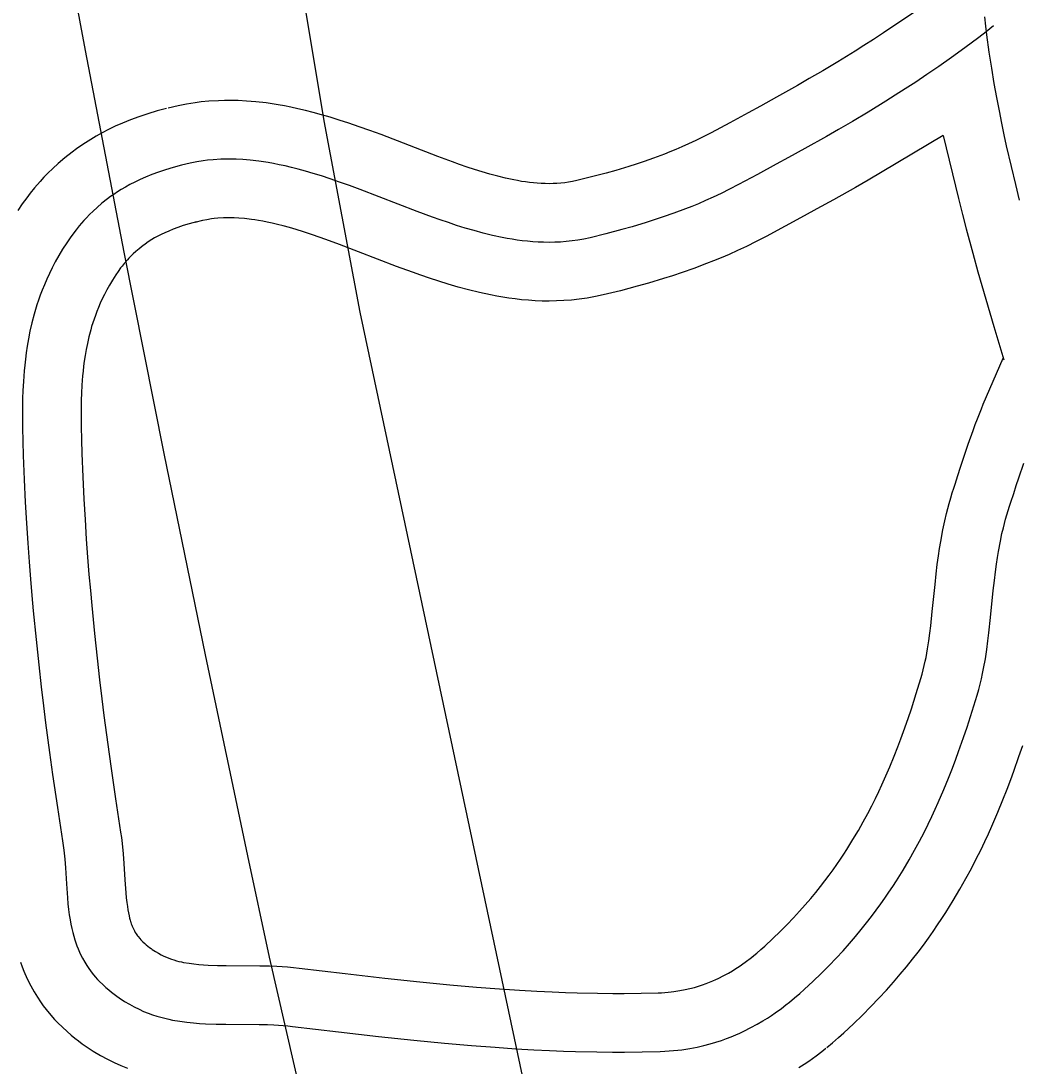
# Model space of a CAD drawing. Extents: x 3313442 to 3351311, y 721974 to 747360.
# Drawn here: x 3324928 to 3325183.3, y 728710.1 to 728977.3 of the extents above; entities that cross this region are included whole.
import ezdxf

# ---------------------------------------------------------------- set-up
doc = ezdxf.new("R2010")
doc.units = 0
doc.layers.add('V-ROAD-CNTR', color=7, linetype='Continuous')
doc.layers.add('V-TOPO-MINR', color=7, linetype='Continuous')

msp = doc.modelspace()

# ---------------------------------------------------------------- linework, layer by layer
at = {"layer": 'V-ROAD-CNTR'}
for points in [[(3325158.47, 728980.73), (3325148.63, 728974.17), (3325146.05, 728972.49), (3325143.62, 728970.93), (3325141.34, 728969.5), (3325136.94, 728966.81), (3325133.07, 728964.5), (3325129.65, 728962.5), (3325126.63, 728960.77), (3325121.23, 728957.73), (3325117.13, 728955.47), (3325114.03, 728953.78), (3325109.3, 728951.22), (3325104.57, 728948.69), (3325102.49, 728947.6), (3325100.59, 728946.66), (3325098.79, 728945.82), (3325097.09, 728945.06), (3325095.49, 728944.38), (3325093.97, 728943.75), (3325092.59, 728943.21), (3325089.84, 728942.18), (3325087.45, 728941.34), (3325085.34, 728940.64), (3325083.52, 728940.06), (3325080.18, 728939.06), (3325077.73, 728938.37), (3325073.92, 728937.37), (3325070.18, 728936.45), (3325069.08, 728936.21), (3325068.08, 728936.03), (3325067.09, 728935.88), (3325066.09, 728935.78), (3325065.1, 728935.7), (3325064.1, 728935.66), (3325063.09, 728935.64), (3325062.09, 728935.66), (3325061.09, 728935.7), (3325060.08, 728935.76), (3325059.08, 728935.85), (3325058.07, 728935.96), (3325057.05, 728936.1), (3325056.05, 728936.25), (3325055.04, 728936.43), (3325054.08, 728936.61), (3325051.99, 728937.05), (3325049.97, 728937.55), (3325047.97, 728938.09), (3325046, 728938.67), (3325044.04, 728939.28), (3325042.12, 728939.91), (3325040.22, 728940.56), (3325038.38, 728941.22), (3325034.68, 728942.59), (3325020.11, 728948.18), (3325017.22, 728949.25), (3325014.49, 728950.22), (3325011.89, 728951.12), (3325009.43, 728951.92), (3325007.08, 728952.65), (3325004.86, 728953.29), (3325002.76, 728953.87), (3325000.76, 728954.38), (3324998.87, 728954.82), (3324997.08, 728955.21), (3324995.39, 728955.54), (3324993.78, 728955.83), (3324992.26, 728956.07), (3324990.76, 728956.28), (3324988.12, 728956.58), (3324985.71, 728956.78), (3324983.58, 728956.88), (3324981.7, 728956.92), (3324980.05, 728956.91), (3324978.51, 728956.87), (3324976.04, 728956.72), (3324974.09, 728956.53), (3324972.55, 728956.34), (3324970.4, 728956), (3324968.21, 728955.58), (3324965.68, 728954.99)], [(3325174.47, 728978.26), (3325174.73, 728975.93), (3325175.01, 728973.66), (3325175.61, 728969.27), (3325176.23, 728965.15), (3325176.87, 728961.29), (3325177.52, 728957.67), (3325178.17, 728954.28), (3325178.81, 728951.1), (3325179.43, 728948.11), (3325180.04, 728945.32), (3325181.25, 728940.07), (3325182.36, 728935.48), (3325183.36, 728931.47)], [(3325176.76, 728975.97), (3325174.86, 728974.48), (3325173.01, 728973.05), (3325169.41, 728970.35), (3325166, 728967.88), (3325162.79, 728965.63), (3325159.75, 728963.55), (3325156.89, 728961.64), (3325154.19, 728959.88), (3325151.64, 728958.26), (3325149.24, 728956.75), (3325144.7, 728953.97), (3325140.7, 728951.58), (3325137.16, 728949.52), (3325134.04, 728947.73), (3325128.53, 728944.63), (3325124.35, 728942.32), (3325121.19, 728940.6), (3325116.41, 728938.01), (3325111.58, 728935.42), (3325109.26, 728934.22), (3325107.08, 728933.14), (3325105.03, 728932.18), (3325103.1, 728931.32), (3325101.29, 728930.54), (3325099.58, 728929.84), (3325097.98, 728929.21), (3325094.96, 728928.08), (3325092.31, 728927.14), (3325089.98, 728926.37), (3325087.94, 728925.72), (3325084.36, 728924.65), (3325081.67, 728923.9), (3325077.62, 728922.83), (3325073.57, 728921.83), (3325072.01, 728921.49), (3325070.47, 728921.22), (3325068.96, 728921), (3325067.46, 728920.84), (3325065.99, 728920.73), (3325064.54, 728920.66), (3325063.11, 728920.64), (3325061.7, 728920.66), (3325060.31, 728920.72), (3325058.93, 728920.8), (3325057.58, 728920.92), (3325056.25, 728921.07), (3325054.94, 728921.25), (3325053.65, 728921.44), (3325052.37, 728921.66), (3325051.12, 728921.9), (3325048.64, 728922.43), (3325046.24, 728923.02), (3325043.91, 728923.65), (3325041.65, 728924.31), (3325039.45, 728925), (3325037.33, 728925.7), (3325035.27, 728926.41), (3325033.27, 728927.12), (3325029.39, 728928.55), (3325014.82, 728934.14), (3325012.09, 728935.15), (3325009.53, 728936.07), (3325007.13, 728936.89), (3325004.87, 728937.63), (3325002.76, 728938.28), (3325000.79, 728938.86), (3324998.94, 728939.36), (3324997.2, 728939.8), (3324995.57, 728940.19), (3324994.05, 728940.51), (3324992.62, 728940.8), (3324991.29, 728941.03), (3324990.03, 728941.23), (3324988.86, 728941.4), (3324986.66, 728941.65), (3324984.73, 728941.81), (3324983.05, 728941.89), (3324981.58, 728941.92), (3324980.3, 728941.91), (3324979.18, 728941.88), (3324977.22, 728941.76), (3324975.74, 728941.62), (3324974.64, 728941.48), (3324972.99, 728941.23), (3324971.34, 728940.9), (3324969.06, 728940.38)], [(3324965.22, 728954.88), (3324962.87, 728954.25), (3324960.44, 728953.52), (3324958.16, 728952.76), (3324956.02, 728951.96), (3324954.02, 728951.14), (3324952.15, 728950.31), (3324950.41, 728949.47), (3324948.78, 728948.63), (3324947.27, 728947.78), (3324945.87, 728946.95), (3324944.55, 728946.13), (3324943.34, 728945.32), (3324942.21, 728944.53), (3324941.09, 728943.71), (3324939.23, 728942.25), (3324937.57, 728940.83), (3324936.15, 728939.53), (3324934.93, 728938.35), (3324933.89, 728937.28), (3324932.93, 728936.25), (3324931.47, 728934.56), (3324930.35, 728933.19), (3324929.49, 728932.07), (3324928.33, 728930.47), (3324927.19, 728928.8)], [(3325163.91, 728947.96), (3325148.32, 728938.66), (3325144.67, 728936.54), (3325141.45, 728934.69), (3325135.84, 728931.53), (3325131.58, 728929.18), (3325128.36, 728927.42), (3325123.52, 728924.8), (3325118.58, 728922.15), (3325116.04, 728920.83), (3325113.58, 728919.62), (3325111.28, 728918.54), (3325109.12, 728917.58), (3325107.09, 728916.71), (3325105.19, 728915.93), (3325103.36, 728915.21), (3325100.08, 728913.98), (3325097.16, 728912.95), (3325094.62, 728912.11), (3325092.36, 728911.39), (3325088.54, 728910.24), (3325085.61, 728909.42), (3325081.32, 728908.29), (3325076.96, 728907.22), (3325074.94, 728906.78), (3325072.86, 728906.41), (3325070.83, 728906.11), (3325068.84, 728905.9), (3325066.89, 728905.75), (3325064.98, 728905.67), (3325063.12, 728905.64), (3325061.3, 728905.66), (3325059.52, 728905.74), (3325057.79, 728905.85), (3325056.08, 728906), (3325054.43, 728906.18), (3325052.82, 728906.4), (3325051.25, 728906.64), (3325049.7, 728906.9), (3325048.15, 728907.2), (3325045.29, 728907.81), (3325042.5, 728908.49), (3325039.84, 728909.21), (3325037.3, 728909.95), (3325034.87, 728910.71), (3325032.54, 728911.48), (3325030.31, 728912.25), (3325028.15, 728913.02), (3325024.11, 728914.51), (3325009.53, 728920.1), (3325006.96, 728921.05), (3325004.57, 728921.91), (3325002.36, 728922.67), (3325000.32, 728923.33), (3324998.44, 728923.92), (3324996.71, 728924.42), (3324995.11, 728924.86), (3324993.64, 728925.23), (3324992.28, 728925.55), (3324991.02, 728925.82), (3324989.86, 728926.05), (3324988.8, 728926.24), (3324987.81, 728926.4), (3324986.95, 728926.52), (3324985.19, 728926.72), (3324983.76, 728926.84), (3324982.53, 728926.9), (3324981.47, 728926.92), (3324980.56, 728926.92), (3324979.85, 728926.9), (3324978.39, 728926.81), (3324977.4, 728926.71), (3324976.73, 728926.63), (3324975.59, 728926.45), (3324974.47, 728926.23), (3324972.45, 728925.76)], [(3325163.91, 728947.96), (3325167.79, 728931.89), (3325168.83, 728927.75), (3325169.77, 728924.12), (3325171.46, 728917.85), (3325172.77, 728913.13), (3325174.78, 728906.11), (3325176.85, 728899.11), (3325179.4, 728890.66)], [(3324969.06, 728940.38), (3324966.95, 728939.81), (3324964.98, 728939.22), (3324963.16, 728938.61), (3324961.48, 728937.99), (3324959.91, 728937.35), (3324958.47, 728936.7), (3324957.13, 728936.06), (3324955.89, 728935.41), (3324954.74, 728934.78), (3324953.68, 728934.15), (3324952.7, 728933.53), (3324951.79, 728932.92), (3324950.95, 728932.34), (3324950.17, 728931.76), (3324948.73, 728930.63), (3324947.5, 728929.59), (3324946.45, 728928.62), (3324945.54, 728927.74), (3324944.77, 728926.95), (3324944.1, 728926.23), (3324942.95, 728924.91), (3324942.12, 728923.88), (3324941.51, 728923.09), (3324940.61, 728921.85), (3324939.73, 728920.56), (3324938.67, 728918.88), (3324937.69, 728917.25), (3324936.81, 728915.66), (3324936.01, 728914.13), (3324935.28, 728912.65), (3324934.61, 728911.21), (3324934.01, 728909.81), (3324933.47, 728908.46), (3324932.97, 728907.15), (3324932.52, 728905.88), (3324932.11, 728904.65), (3324931.74, 728903.46), (3324931.4, 728902.3), (3324930.81, 728900.06), (3324930.33, 728897.96), (3324929.93, 728895.99), (3324929.61, 728894.14), (3324929.35, 728892.4), (3324929.14, 728890.77), (3324928.97, 728889.24), (3324928.83, 728887.81), (3324928.63, 728885.12), (3324928.51, 728882.76), (3324928.44, 728880.7), (3324928.4, 728878.89), (3324928.39, 728875.72), (3324928.41, 728873.34), (3324928.49, 728869.76), (3324928.61, 728866.17), (3324928.85, 728860.02), (3324929.13, 728854.25), (3324929.44, 728848.85), (3324929.78, 728843.78), (3324930.12, 728839.02), (3324930.47, 728834.56), (3324930.82, 728830.38), (3324931.18, 728826.46), (3324931.89, 728819.12), (3324932.58, 728812.69), (3324933.22, 728807.06), (3324933.81, 728802.14), (3324934.34, 728797.83), (3324935.34, 728790.29), (3324936.12, 728784.64), (3324937.35, 728776.17), (3324938.65, 728767.69), (3324938.83, 728766.47), (3324938.98, 728765.29), (3324939.21, 728762.98), (3324939.38, 728760.8), (3324939.64, 728756.7), (3324939.9, 728753.13), (3324940.04, 728751.57), (3324940.2, 728750.12), (3324940.38, 728748.77), (3324940.58, 728747.51), (3324940.79, 728746.33), (3324941.02, 728745.24), (3324941.27, 728744.22), (3324941.52, 728743.27), (3324941.79, 728742.39)], [(3324972.91, 728925.88), (3324971.03, 728925.38), (3324969.53, 728924.93), (3324968.17, 728924.47), (3324966.93, 728924.01), (3324965.8, 728923.55), (3324964.78, 728923.09), (3324963.84, 728922.64), (3324962.99, 728922.2), (3324962.21, 728921.77), (3324961.49, 728921.34), (3324960.84, 728920.93), (3324960.24, 728920.53), (3324959.68, 728920.14), (3324959.24, 728919.81), (3324958.22, 728919.02), (3324957.43, 728918.34), (3324956.74, 728917.72), (3324956.15, 728917.14), (3324955.64, 728916.62), (3324955.26, 728916.2), (3324954.44, 728915.26), (3324953.89, 728914.58), (3324953.52, 728914.1), (3324952.88, 728913.23), (3324952.28, 728912.33), (3324951.44, 728911.02), (3324950.69, 728909.75), (3324950, 728908.52), (3324949.39, 728907.35), (3324948.82, 728906.2), (3324948.31, 728905.1), (3324947.85, 728904.03), (3324947.43, 728902.99), (3324947.05, 728901.98), (3324946.71, 728901.01), (3324946.39, 728900.06), (3324946.1, 728899.13), (3324945.86, 728898.29), (3324945.38, 728896.47), (3324945, 728894.81), (3324944.68, 728893.23), (3324944.42, 728891.74), (3324944.21, 728890.32), (3324944.03, 728888.97), (3324943.89, 728887.7), (3324943.78, 728886.54), (3324943.6, 728884.17), (3324943.5, 728882.12), (3324943.43, 728880.29), (3324943.4, 728878.71), (3324943.39, 728875.76), (3324943.41, 728873.58), (3324943.49, 728870.16), (3324943.6, 728866.7), (3324943.84, 728860.68), (3324944.11, 728855.05), (3324944.42, 728849.77), (3324944.74, 728844.81), (3324945.08, 728840.15), (3324945.42, 728835.79), (3324945.77, 728831.69), (3324946.11, 728827.87), (3324946.82, 728820.64), (3324947.49, 728814.33), (3324948.12, 728808.8), (3324948.69, 728803.96), (3324949.22, 728799.74), (3324950.2, 728792.3), (3324950.97, 728786.75), (3324952.19, 728778.39), (3324953.49, 728769.92), (3324953.7, 728768.49), (3324953.89, 728766.96), (3324954.15, 728764.31), (3324954.35, 728761.86), (3324954.61, 728757.71), (3324954.85, 728754.34), (3324954.97, 728753.08), (3324955.09, 728751.93), (3324955.23, 728750.91), (3324955.37, 728750.01), (3324955.51, 728749.23), (3324955.66, 728748.54), (3324955.8, 728747.93), (3324955.95, 728747.39), (3324956.15, 728746.7)], [(3325115.03, 728737.99), (3325116.21, 728738.97), (3325117.29, 728739.9), (3325118.27, 728740.78), (3325120.32, 728742.67), (3325122.2, 728744.49), (3325123.97, 728746.26), (3325125.62, 728747.98), (3325127.17, 728749.66), (3325128.63, 728751.3), (3325130, 728752.89), (3325131.28, 728754.44), (3325132.49, 728755.96), (3325133.63, 728757.43), (3325134.71, 728758.87), (3325135.73, 728760.27), (3325136.69, 728761.63), (3325137.6, 728762.96), (3325138.47, 728764.25), (3325139.26, 728765.48), (3325140.82, 728767.98), (3325142.2, 728770.32), (3325143.46, 728772.54), (3325144.59, 728774.64), (3325145.62, 728776.62), (3325146.56, 728778.51), (3325147.41, 728780.29), (3325148.2, 728781.98), (3325148.9, 728783.54), (3325150.23, 728786.61), (3325151.33, 728789.29), (3325152.26, 728791.68), (3325153.06, 728793.78), (3325153.73, 728795.62), (3325154.91, 728798.96), (3325155.75, 728801.45), (3325156.99, 728805.3), (3325158.17, 728809.15), (3325158.51, 728810.31), (3325158.8, 728811.41), (3325159.06, 728812.5), (3325159.3, 728813.56), (3325159.5, 728814.56), (3325159.89, 728816.73), (3325160.21, 728818.76), (3325160.48, 728820.72), (3325160.71, 728822.59), (3325161.11, 728826.33), (3325161.8, 728833.18), (3325162.09, 728835.89), (3325162.38, 728838.32), (3325162.67, 728840.49), (3325162.96, 728842.43), (3325163.25, 728844.19), (3325163.8, 728847.18), (3325164.3, 728849.51), (3325164.73, 728851.34), (3325165.42, 728853.92), (3325165.83, 728855.34), (3325166.23, 728856.63), (3325166.6, 728857.78), (3325166.95, 728858.87), (3325167.65, 728861.04), (3325168.33, 728863.15), (3325169, 728865.2), (3325170.31, 728869.1), (3325171.52, 728872.54), (3325172.09, 728874.1), (3325172.63, 728875.52), (3325173.15, 728876.86), (3325173.66, 728878.1), (3325174.14, 728879.27), (3325179.22, 728891.07)], [(3325124.57, 728726.42), (3325125.89, 728727.5), (3325127.2, 728728.64), (3325128.37, 728729.69), (3325130.62, 728731.77), (3325132.72, 728733.79), (3325134.7, 728735.77), (3325136.55, 728737.7), (3325138.29, 728739.59), (3325139.92, 728741.43), (3325141.46, 728743.22), (3325142.91, 728744.97), (3325144.28, 728746.67), (3325145.56, 728748.33), (3325146.78, 728749.95), (3325147.92, 728751.53), (3325149.01, 728753.06), (3325150.03, 728754.56), (3325151, 728756.01), (3325151.92, 728757.43), (3325153.64, 728760.2), (3325155.19, 728762.81), (3325156.59, 728765.29), (3325157.85, 728767.62), (3325158.99, 728769.83), (3325160.03, 728771.92), (3325160.98, 728773.88), (3325161.84, 728775.74), (3325162.63, 728777.48), (3325164.05, 728780.79), (3325165.25, 728783.71), (3325166.26, 728786.28), (3325167.12, 728788.55), (3325167.85, 728790.55), (3325169.09, 728794.08), (3325169.99, 728796.75), (3325171.3, 728800.79), (3325172.55, 728804.88), (3325172.97, 728806.33), (3325173.34, 728807.74), (3325173.67, 728809.11), (3325173.97, 728810.44), (3325174.23, 728811.73), (3325174.68, 728814.23), (3325175.05, 728816.59), (3325175.35, 728818.8), (3325175.61, 728820.88), (3325176.03, 728824.78), (3325176.71, 728831.62), (3325176.99, 728834.19), (3325177.26, 728836.44), (3325177.53, 728838.4), (3325177.78, 728840.12), (3325178.03, 728841.62), (3325178.51, 728844.25), (3325178.93, 728846.21), (3325179.28, 728847.69), (3325179.87, 728849.89), (3325180.19, 728851), (3325180.53, 728852.1), (3325180.89, 728853.2), (3325181.23, 728854.28), (3325181.93, 728856.44), (3325182.6, 728858.52), (3325183.24, 728860.49), (3325184.49, 728864.22)], [(3325134.11, 728714.84), (3325135.57, 728716.04), (3325137.12, 728717.39), (3325138.47, 728718.6), (3325140.92, 728720.86), (3325143.24, 728723.1), (3325145.42, 728725.29), (3325147.47, 728727.43), (3325149.4, 728729.52), (3325151.22, 728731.56), (3325152.93, 728733.55), (3325154.54, 728735.49), (3325156.06, 728737.39), (3325157.49, 728739.24), (3325158.84, 728741.04), (3325160.12, 728742.79), (3325161.32, 728744.5), (3325162.46, 728746.16), (3325163.54, 728747.78), (3325164.58, 728749.39), (3325166.47, 728752.41), (3325168.18, 728755.31), (3325169.72, 728758.04), (3325171.11, 728760.61), (3325172.37, 728763.04), (3325173.5, 728765.32), (3325174.54, 728767.47), (3325175.48, 728769.49), (3325176.35, 728771.43), (3325177.88, 728774.97), (3325179.17, 728778.12), (3325180.26, 728780.89), (3325181.18, 728783.32), (3325181.97, 728785.48), (3325183.27, 728789.19), (3325184.23, 728792.05)], [(3324956.03, 728747.11), (3324956.23, 728746.49), (3324956.37, 728746.11), (3324956.46, 728745.87), (3324956.77, 728745.17), (3324957.02, 728744.67), (3324957.25, 728744.27), (3324957.46, 728743.92), (3324957.66, 728743.62), (3324957.86, 728743.35), (3324957.98, 728743.19), (3324958.39, 728742.7), (3324958.66, 728742.39), (3324958.82, 728742.22), (3324959.23, 728741.82), (3324959.68, 728741.41), (3324960.07, 728741.08), (3324960.49, 728740.73), (3324960.9, 728740.42), (3324961.29, 728740.12), (3324961.61, 728739.9), (3324962.44, 728739.36), (3324963.16, 728738.93), (3324963.86, 728738.55), (3324964.54, 728738.22), (3324965.21, 728737.92), (3324965.86, 728737.66), (3324966.51, 728737.43), (3324967.15, 728737.22), (3324967.79, 728737.04), (3324968.43, 728736.87), (3324969.06, 728736.73), (3324969.62, 728736.61), (3324971, 728736.37), (3324972.26, 728736.2), (3324973.51, 728736.07), (3324974.73, 728735.97), (3324975.88, 728735.9), (3324978.33, 728735.82), (3324980.53, 728735.78), (3324989.14, 728735.75), (3324991.55, 728735.69), (3324993.46, 728735.61), (3324996.21, 728735.44), (3324997.74, 728735.3), (3324999.15, 728735.15), (3325010.92, 728733.76), (3325021.12, 728732.6), (3325030, 728731.66), (3325037.75, 728730.9), (3325044.5, 728730.31), (3325050.38, 728729.86), (3325055.52, 728729.51), (3325060, 728729.25), (3325063.91, 728729.06), (3325067.32, 728728.92), (3325070.28, 728728.83), (3325075.51, 728728.71), (3325079.4, 728728.67), (3325082.28, 728728.67), (3325086.65, 728728.72), (3325090.97, 728728.83), (3325091.88, 728728.86), (3325092.73, 728728.92), (3325093.54, 728728.99), (3325094.33, 728729.07), (3325095.01, 728729.15), (3325096.52, 728729.38), (3325097.86, 728729.64), (3325099.1, 728729.92), (3325100.25, 728730.22), (3325101.32, 728730.54), (3325102.32, 728730.86), (3325103.26, 728731.2), (3325104.13, 728731.53), (3325104.95, 728731.87), (3325105.71, 728732.21), (3325106.36, 728732.51), (3325107.78, 728733.23), (3325108.96, 728733.87), (3325109.98, 728734.47), (3325110.89, 728735.03), (3325111.67, 728735.54), (3325112.32, 728735.98), (3325113.6, 728736.9), (3325114.51, 728737.58), (3325115.27, 728738.19)], [(3324941.79, 728742.39), (3324942.06, 728741.57), (3324942.34, 728740.81), (3324942.62, 728740.09), (3324943.2, 728738.77), (3324943.77, 728737.64), (3324944.32, 728736.65), (3324944.85, 728735.8), (3324945.34, 728735.07), (3324945.8, 728734.43), (3324946.22, 728733.88), (3324947.01, 728732.92), (3324947.64, 728732.22), (3324948.13, 728731.69), (3324948.92, 728730.92), (3324949.76, 728730.16), (3324950.46, 728729.56), (3324951.15, 728729), (3324951.83, 728728.47), (3324952.5, 728727.97), (3324953.16, 728727.5), (3324954.48, 728726.64), (3324955.76, 728725.88), (3324957.01, 728725.2), (3324958.22, 728724.61), (3324959.4, 728724.09), (3324960.55, 728723.63), (3324961.67, 728723.23), (3324962.76, 728722.88), (3324963.81, 728722.57), (3324964.84, 728722.31), (3324965.84, 728722.07), (3324966.81, 728721.87), (3324968.69, 728721.54), (3324970.47, 728721.3), (3324972.14, 728721.13), (3324973.7, 728721), (3324975.18, 728720.92), (3324977.95, 728720.82), (3324980.39, 728720.78), (3324988.93, 728720.75), (3324991.07, 728720.7), (3324992.67, 728720.63), (3324995.07, 728720.48), (3324996.26, 728720.37), (3324997.46, 728720.24), (3325009.2, 728718.86), (3325019.48, 728717.69), (3325028.49, 728716.73), (3325036.37, 728715.97), (3325043.27, 728715.36), (3325049.3, 728714.9), (3325054.58, 728714.54), (3325059.2, 728714.27), (3325063.24, 728714.08), (3325066.77, 728713.93), (3325069.87, 728713.83), (3325075.27, 728713.71), (3325079.33, 728713.67), (3325082.36, 728713.67), (3325086.92, 728713.72), (3325091.47, 728713.83), (3325092.67, 728713.88), (3325093.83, 728713.96), (3325094.95, 728714.05), (3325096.02, 728714.16), (3325097.06, 728714.29), (3325099.06, 728714.6), (3325100.93, 728714.95), (3325102.66, 728715.35), (3325104.27, 728715.77), (3325105.78, 728716.21), (3325107.18, 728716.67), (3325108.49, 728717.14), (3325109.7, 728717.61), (3325110.84, 728718.08), (3325111.9, 728718.55), (3325112.89, 728719.01), (3325114.73, 728719.93), (3325116.33, 728720.8), (3325117.73, 728721.62), (3325118.93, 728722.37), (3325119.99, 728723.05), (3325120.9, 728723.68), (3325122.5, 728724.82), (3325123.68, 728725.72), (3325124.57, 728726.42)], [(3324927.89, 728736.65), (3324928.3, 728735.5), (3324928.77, 728734.32), (3324929.62, 728732.38), (3324930.52, 728730.6), (3324931.39, 728729.04), (3324932.23, 728727.68), (3324933.02, 728726.51), (3324933.74, 728725.51), (3324934.46, 728724.56), (3324935.62, 728723.15), (3324936.62, 728722.04), (3324937.45, 728721.17), (3324938.61, 728720.02), (3324939.84, 728718.9), (3324940.85, 728718.04), (3324941.8, 728717.26), (3324942.76, 728716.52), (3324943.71, 728715.82), (3324944.72, 728715.1), (3324946.52, 728713.92), (3324948.36, 728712.83), (3324950.16, 728711.86), (3324951.9, 728711), (3324953.6, 728710.26), (3324955.24, 728709.6)], [(3325126.98, 728709.71), (3325128.3, 728710.57), (3325129.49, 728711.38), (3325131.4, 728712.74), (3325132.86, 728713.85), (3325133.87, 728714.65)]]:
    msp.add_lwpolyline(points, dxfattribs=at)
msp.add_spline([(3326478.04, 730210.35), (3326482.35, 730403.29), (3326476.58, 730549.39), (3326473.61, 730637.71), (3326464.08, 730712.16), (3326370.96, 730713.71), (3326297.71, 730698.23), (3326169.71, 730725.9), (3326116.45, 730727.88), (3325982.64, 730689.67), (3325835.77, 730656.61), (3325666.24, 730661.4), (3325490.23, 730637.83), (3325403.5, 730634.84), (3325340.74, 730586.21), (3325201.43, 730523.99), (3325133.39, 730524.77), (3325012.9, 730513.46), (3324963.14, 730471.34), (3324981.93, 730365.88), (3324989.76, 730188.11), (3325009.72, 730055.84), (3325043.42, 729962.4), (3324997.98, 729812.51), (3325023.28, 729696.25), (3325064.51, 729608.4), (3325131.37, 729516.61), (3325150.36, 729377.77), (3325146.87, 729245.63), (3325126.45, 729132.53), (3325181.34, 729069.88), (3325338.87, 729062.31), (3325343.56, 728961.08), (3325372.85, 728878.06), (3325434.63, 728797.89), (3325537.34, 728748.77), (3325622.45, 728705.03), (3325714.6, 728675.45), (3325802.67, 728663.42), (3325976.26, 728695.07), (3326194.29, 728726.31), (3326466.63, 728765.32), (3326625.11, 728781.99), (3326781.78, 728849.74), (3326900.23, 728862.4), (3326981.75, 728872.83), (3327122.94, 728906.43), (3327349.99, 728934.63), (3327499.05, 728974.33), (3327515.65, 728986.69), (3327498, 729057.12), (3327490.77, 729119.3), (3327510.96, 729180.47), (3327588.76, 729283.84), (3327686.92, 729357.21), (3327753.03, 729377.43), (3327803.43, 729380.44), (3327847.87, 729388.87), (3327934.83, 729389.79), (3328039.14, 729390.23), (3328120.59, 729395.25), (3328249.21, 729403.96), (3328319.73, 729407.13), (3328384.24, 729401.49), (3328424.57, 729387.35), (3328470.08, 729368.59), (3328549.26, 729327.46), (3328661.09, 729275.68), (3328877.57, 729175.26), (3328980.19, 729125.77), (3329049.22, 729101.24), (3329067.8, 729104.63), (3329088.99, 729118.36), (3329113.61, 729147.02), (3329153.45, 729227.36), (3329182.49, 729301.19), (3329201.64, 729378.5), (3329199.66, 729471.18), (3329192.73, 729551.54), (3329166.92, 729646.66), (3329121.79, 729727.55), (3329091.49, 729778.71), (3329016.19, 729835.66), (3328941.73, 729880.13), (3328875.38, 729924.2), (3328789.67, 729967.9), (3328700.81, 730000.01), (3328643.56, 730009.51), (3328577.01, 730014.29), (3328435.19, 729993.91), (3328288.99, 729968.49), (3328169.46, 729944.48), (3328087.81, 729917.23), (3328042.9, 729880.41), (3327999.54, 729814.48), (3327967.22, 729727.08), (3328009.37, 729621.12)], degree=3, dxfattribs=at)
at = {"layer": 'V-TOPO-MINR'}
for points in [[(3325145.3, 728289.18), (3325014.76, 728902.83), (3325005.6, 728951.7), (3324950.92, 729279.81)], [(3325101.21, 728357.31), (3325059.88, 728484.23), (3325040.5, 728547.03), (3325022.45, 728610.19), (3325006.36, 728673.88), (3324991.59, 728737.92), (3324986.03, 728763.85), (3324975.22, 728815.23), (3324964.65, 728866.67), (3324954.45, 728918.17), (3324944.5, 728969.73), (3324934.86, 729021.35), (3324925.38, 729072.99), (3324916.14, 729124.68)]]:
    msp.add_lwpolyline(points, dxfattribs=at)

doc.saveas('drawing.dxf')
